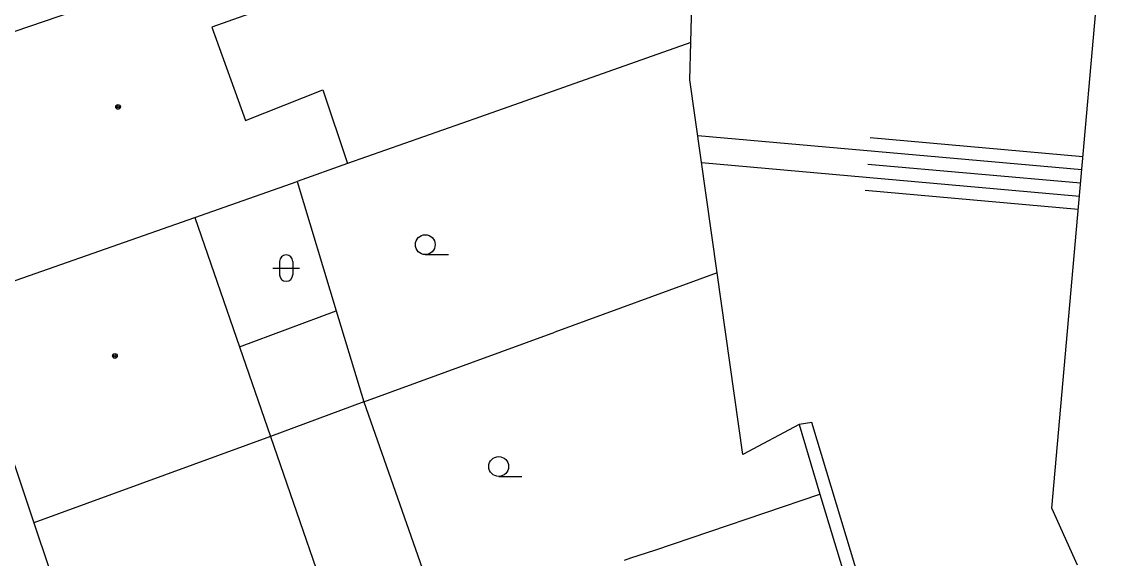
# Model space of a CAD drawing. Extents: x -596229 to -595156, y -1161237 to -1159376.
# Drawn here: x -595978.07 to -595936.32, y -1161151.1 to -1161130.8 of the extents above; entities that cross this region are included whole.
import ezdxf

# ---------------------------------------------------------------- set-up
doc = ezdxf.new("R2010")
doc.units = 0
for name, color, linetype in [('DOP - kresba z DSPS bez souradnic', 7, 'Continuous'), ('DOP - rozhrani ploch obecne', 7, 'Continuous'), ('Level 36', 7, 'Continuous'), ('Level 39', 7, 'Continuous'), ('TM - budovy zdene_ betonove - VP', 7, 'Continuous'), ('TM - horni hrana svahu', 7, 'Continuous'), ('TM - plot nerozliseny - VP', 7, 'Continuous'), ('TM - srafovani', 7, 'Continuous'), ('TM - zed operna - VP', 7, 'Continuous')]:
    doc.layers.add(name, color=color, linetype=linetype)

msp = doc.modelspace()

# ---------------------------------------------------------------- linework, layer by layer
at = {"layer": 'DOP - kresba z DSPS bez souradnic'}
msp.add_lwpolyline([(-595969.84, -1161143.08), (-595966.18, -1161141.72)], dxfattribs=at)
at = {"layer": 'DOP - rozhrani ploch obecne'}
for points in [[(-595952.75, -1161131.57), (-595960.72, -1161134.38)], [(-595960.72, -1161134.38), (-595965.75, -1161136.15)], [(-595967.66, -1161136.83), (-595966.18, -1161141.72)], [(-595951.76, -1161140.29), (-595957.9, -1161142.53)], [(-595966.18, -1161141.72), (-595965.13, -1161145.17)], [(-595965.13, -1161145.17), (-595957.9, -1161142.53)], [(-595965.13, -1161145.17), (-595968.67, -1161146.47)], [(-595965.13, -1161145.17), (-595962.24, -1161153.4)], [(-595954.12, -1161150.78), (-595947.87, -1161148.65)], [(-595955.03, -1161151.06), (-595954.12, -1161150.78)], [(-595955.27, -1161151.15), (-595955.03, -1161151.06)]]:
    msp.add_lwpolyline(points, dxfattribs=at)
at = {"layer": 'Level 36'}
for p, q in [((-595962.81, -1161139.595), (-595961.935, -1161139.595)), ((-595968.576, -1161140.106), (-595967.576, -1161140.106)), ((-595968.326, -1161139.856), (-595968.326, -1161140.356)), ((-595967.826, -1161139.856), (-595967.826, -1161140.356)), ((-595960.03, -1161147.985), (-595959.155, -1161147.985))]:
    msp.add_line(p, q, dxfattribs=at)
for centre in [(-595962.81, -1161139.22), (-595960.03, -1161147.61)]:
    msp.add_circle(centre, 0.375, dxfattribs=at)
for centre, start, end in [((-595968.076, -1161139.856), 0, 180), ((-595968.076, -1161140.356), 180, 0)]:
    msp.add_arc(centre, 0.25, start, end, dxfattribs=at)
at = {"layer": 'Level 39'}
for centre, radius in [((-595974.44, -1161134.01), 0.09), ((-595974.44, -1161134.01), 0.0398), ((-595974.56, -1161143.43), 0.09), ((-595974.56, -1161143.43), 0.0398)]:
    msp.add_circle(centre, radius, dxfattribs=at)
at = {"layer": 'TM - budovy zdene_ betonove - VP'}
for points in [[(-595974.5, -1161129.83), (-595983.32, -1161132.85)], [(-595968.86, -1161130.27), (-595970.89, -1161131)], [(-595970.89, -1161131), (-595969.62, -1161134.53)], [(-595969.62, -1161134.53), (-595966.69, -1161133.36)], [(-595966.69, -1161133.36), (-595965.75, -1161136.15)], [(-595965.75, -1161136.15), (-595967.66, -1161136.83)], [(-595971.53, -1161138.19), (-595967.66, -1161136.83)], [(-595980.47, -1161141.32), (-595971.53, -1161138.19)], [(-595971.53, -1161138.19), (-595969.84, -1161143.08)], [(-595969.84, -1161143.08), (-595968.67, -1161146.47)], [(-595979.08, -1161145.44), (-595977.63, -1161149.74)], [(-595968.67, -1161146.47), (-595977.63, -1161149.74)], [(-595968.67, -1161146.47), (-595965.83, -1161154.7)], [(-595977.63, -1161149.74), (-595974.76, -1161158.26)]]:
    msp.add_lwpolyline(points, dxfattribs=at)
at = {"layer": 'TM - horni hrana svahu'}
msp.add_lwpolyline([(-595938.11, -1161151.34), (-595939.09, -1161149.18), (-595936.32, -1161117.99), (-595941.25, -1161074.4)], dxfattribs=at)
at = {"layer": 'TM - plot nerozliseny - VP'}
for points in [[(-595952.75, -1161131.57), (-595952.51, -1161122.32)], [(-595952.79, -1161132.99), (-595952.75, -1161131.57)], [(-595951.76, -1161140.29), (-595952.79, -1161132.99)], [(-595950.79, -1161147.15), (-595951.76, -1161140.29)], [(-595948.66, -1161146.02), (-595950.79, -1161147.15)]]:
    msp.add_lwpolyline(points, dxfattribs=at)
at = {"layer": 'TM - srafovani'}
for points in [[(-595952.49, -1161135.09), (-595937.95, -1161136.38)], [(-595945.97, -1161135.17), (-595937.91, -1161135.89)], [(-595952.35, -1161136.11), (-595938.04, -1161137.38)], [(-595946.06, -1161136.17), (-595938, -1161136.88)], [(-595946.15, -1161137.16), (-595938.09, -1161137.88)]]:
    msp.add_lwpolyline(points, dxfattribs=at)
at = {"layer": 'TM - zed operna - VP'}
for points in [[(-595946.51, -1161151.46), (-595948.17, -1161145.94), (-595948.66, -1161146.02)], [(-595948.66, -1161146.02), (-595947.87, -1161148.65)], [(-595947.87, -1161148.65), (-595946.89, -1161151.89)]]:
    msp.add_lwpolyline(points, dxfattribs=at)

doc.saveas('drawing.dxf')
